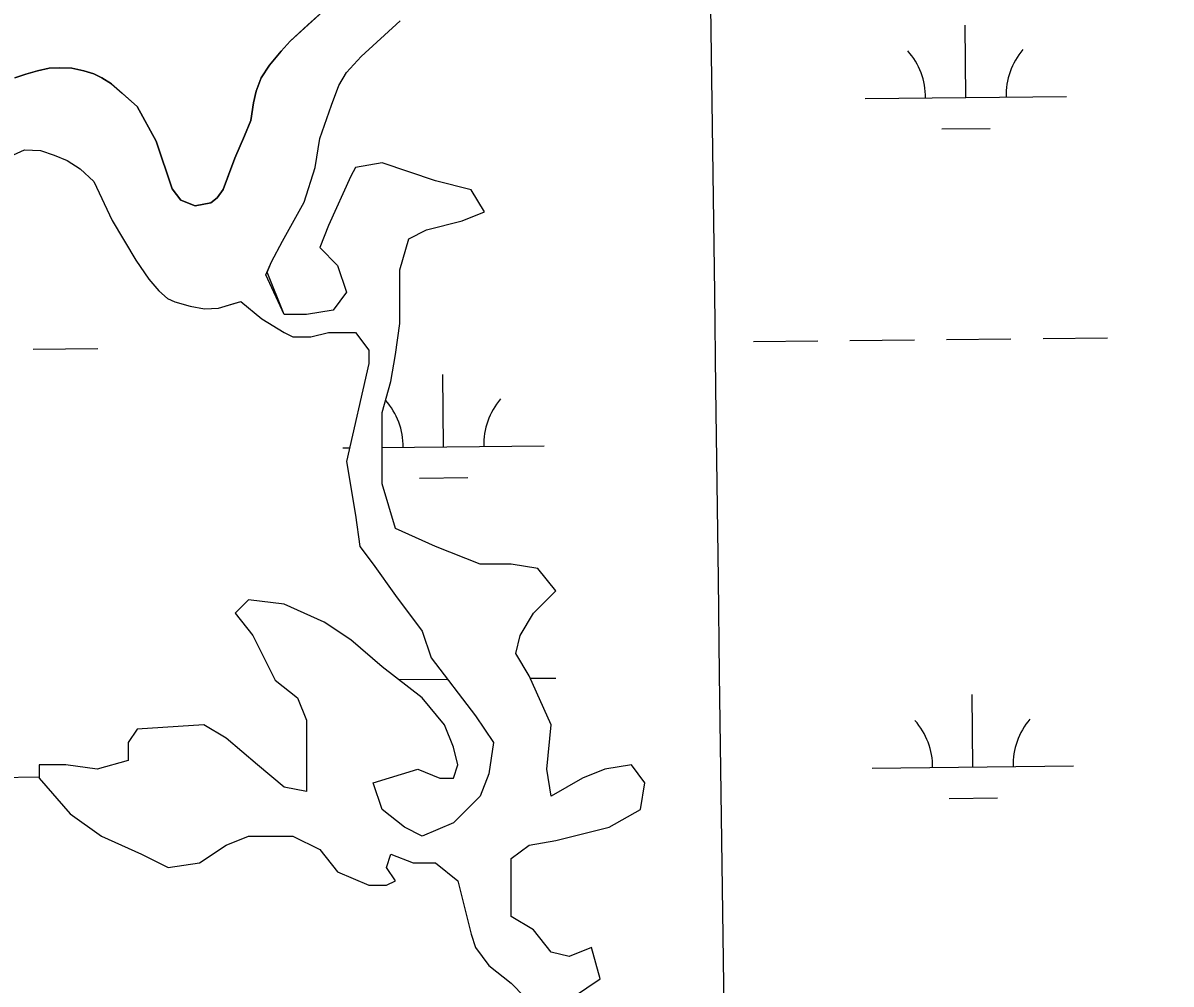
# Model space of a CAD drawing. Extents: x 3734862 to 3772949, y 391520 to 417239.
# Drawn here: x 3757030 to 3757601, y 414076 to 414554 of the extents above; entities that cross this region are included whole.
import ezdxf

# ---------------------------------------------------------------- set-up
doc = ezdxf.new("R2010")
doc.units = 0
for name, color, linetype in [('V-GRID-MAJR', 7, 'Continuous'), ('V-TOPO-SHOR', 7, 'Continuous'), ('V-WETL-SWMP', 7, 'Continuous')]:
    doc.layers.add(name, color=color, linetype=linetype)

msp = doc.modelspace()

# ---------------------------------------------------------------- linework, layer by layer
at = {"layer": 'V-GRID-MAJR'}
msp.add_spline([(3757600.991, 397094.195), (3757521.699, 403151.107), (3757442.364, 409211.393), (3757363.028, 415271.68200000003), (3757362.984, 415275.05)], degree=3, dxfattribs=at)
at = {"layer": 'V-TOPO-SHOR'}
for p, q in [((3757195.578052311, 414481.7929762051), (3757193.3640523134, 414477.36297620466)), ((3757208.8600521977, 414484.0089762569), (3757195.578052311, 414481.7929762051)), ((3757235.4250519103, 414475.14697638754), (3757208.8600521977, 414484.0089762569)), ((3757193.3640523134, 414477.36297620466), (3757182.2950523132, 414452.99397620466)), ((3757253.1360517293, 414470.71697647), (3757235.4250519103, 414475.14697638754)), ((3757259.7770516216, 414459.6399765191), (3757253.1360517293, 414470.71697647)), ((3757248.7080517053, 414455.208976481), (3757259.7770516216, 414459.6399765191)), ((3757182.2950523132, 414452.99397620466), (3757177.8680523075, 414441.9169762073)), ((3757230.9980518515, 414450.7789764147), (3757248.7080517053, 414455.208976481)), ((3757222.1430519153, 414446.34797638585), (3757230.9980518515, 414450.7789764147)), ((3757177.8680523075, 414441.9169762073), (3757186.723052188, 414433.0559762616)), ((3757217.7150518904, 414430.8409763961), (3757222.1430519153, 414446.34797638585)), ((3757186.723052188, 414433.0559762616), (3757191.1500520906, 414419.7639763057)), ((3757217.715051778, 414404.2569764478), (3757217.7150518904, 414430.8409763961)), ((3757160.1580523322, 414408.68697619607), (3757151.09, 414428.331)), ((3757191.1500520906, 414419.7639763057), (3757184.509052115, 414410.902976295)), ((3757134.6265089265, 414413.9833459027), (3757138.599025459, 414415.21890722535)), ((3757138.599025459, 414415.21890722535), (3757149.0892651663, 414406.471033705)), ((3757171.2260522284, 414408.68697624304), (3757160.1580523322, 414408.68697619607)), ((3757184.509052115, 414410.902976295), (3757171.2260522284, 414408.68697624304)), ((3757149.0892651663, 414406.471033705), (3757160.1582618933, 414399.8250456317)), ((3757215.5020517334, 414388.7489764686), (3757217.715051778, 414404.2569764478)), ((3757160.1582618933, 414399.8250456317), (3757164.5852607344, 414397.6100498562)), ((3757164.5852607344, 414397.6100498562), (3757173.440259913, 414397.61005284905)), ((3757173.440259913, 414397.61005284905), (3757182.2952598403, 414399.8250531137)), ((3757182.2952598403, 414399.8250531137), (3757195.578258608, 414399.8250576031)), ((3757195.578258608, 414399.8250576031), (3757202.2192549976, 414390.96407076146)), ((3757202.2192549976, 414390.96407076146), (3757202.219252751, 414384.3180789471)), ((3757202.219252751, 414384.3180789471), (3757191.1502373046, 414335.58013523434)), ((3757213.288051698, 414375.45697648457), (3757215.5020517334, 414388.7489764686)), ((3757208.860051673, 414359.94997649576), (3757213.288051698, 414375.45697648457)), ((3757208.8600515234, 414324.5049765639), (3757208.860051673, 414359.94997649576)), ((3757191.1502373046, 414335.58013523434), (3757195.5782279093, 414308.99616947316)), ((3757215.502051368, 414302.35097663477), (3757208.8600515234, 414324.5049765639)), ((3757195.5782279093, 414308.99616947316), (3757197.7922224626, 414293.4891893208)), ((3757235.4250511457, 414293.48997673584), (3757215.502051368, 414302.35097663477)), ((3757197.7922224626, 414293.4891893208), (3757204.433218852, 414284.62820247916)), ((3757257.5630509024, 414284.62897684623), (3757235.4250511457, 414293.48997673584)), ((3757204.433218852, 414284.62820247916), (3757215.5022125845, 414269.12022532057)), ((3757273.0590507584, 414284.628976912), (3757257.5630509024, 414284.62897684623)), ((3757286.3420506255, 414282.41297697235), (3757273.0590507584, 414284.628976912)), ((3757295.197050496, 414271.336977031), (3757286.3420506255, 414282.41297697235)), ((3757284.128050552, 414260.2599770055), (3757295.197050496, 414271.336977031)), ((3757142.448218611, 414266.90520335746), (3757135.806216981, 414260.25920929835)), ((3757160.15821622, 414264.6902120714), (3757142.448218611, 414266.90520335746)), ((3757180.081211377, 414255.8282297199), (3757160.15821622, 414264.6902120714)), ((3757215.5022125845, 414269.12022532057), (3757228.784205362, 414251.39825163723)), ((3757135.806216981, 414260.25920929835), (3757144.661212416, 414249.1822259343)), ((3757277.4870505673, 414249.1829769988), (3757284.128050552, 414260.2599770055)), ((3757193.36420715, 414246.9672451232), (3757180.081211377, 414255.8282297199)), ((3757144.661212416, 414249.1822259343), (3757155.7302039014, 414227.0292569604)), ((3757208.8602012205, 414233.675266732), (3757193.36420715, 414246.9672451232)), ((3757228.784205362, 414251.39825163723), (3757233.2122004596, 414238.1062695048)), ((3757275.2730505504, 414240.32197700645), (3757277.4870505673, 414249.1829769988)), ((3757233.2122004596, 414238.1062695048), (3757255.349188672, 414209.30631245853)), ((3757281.9140504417, 414229.24497705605), (3757275.2730505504, 414240.32197700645)), ((3757228.784194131, 414218.1682925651), (3757208.8602012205, 414233.675266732)), ((3757155.7302039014, 414227.0292569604), (3757166.79919988, 414218.1682716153)), ((3757292.983050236, 414204.87697714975), (3757281.9140504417, 414229.24497705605)), ((3757166.79919988, 414218.1682716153), (3757171.2261957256, 414207.09128675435)), ((3757239.853188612, 414204.8763126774), (3757228.784194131, 414218.1682925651)), ((3757171.2261957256, 414207.09128675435), (3757171.2261837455, 414171.6463304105)), ((3757255.349188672, 414209.30631245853), (3757264.2041833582, 414196.01433182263)), ((3757087.10420203, 414202.66026377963), (3757082.6762001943, 414196.01427046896)), ((3757120.3101996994, 414204.87627227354), (3757087.10420203, 414202.66026377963)), ((3757131.3791964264, 414198.23028420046), (3757120.3101996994, 414204.87627227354)), ((3757244.2811844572, 414193.799327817), (3757239.853188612, 414204.8763126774)), ((3757290.7690501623, 414182.7239771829), (3757292.983050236, 414204.87697714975)), ((3757082.6762001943, 414196.01427046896), (3757082.6761972, 414187.15328138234)), ((3757146.8751904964, 414184.93830580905), (3757131.3791964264, 414198.23028420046)), ((3757264.2041833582, 414196.01433182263), (3757261.9911783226, 414180.50735017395)), ((3757246.494181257, 414184.93833947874), (3757244.2811844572, 414193.799327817)), ((3757038.4012005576, 414184.9382691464), (3757038.4011983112, 414178.2922773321)), ((3757051.6831993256, 414184.9382736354), (3757038.4012005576, 414184.9382691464)), ((3757067.1801971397, 414182.7232816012), (3757051.6831993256, 414184.9382736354)), ((3757082.6761972, 414187.15328138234), (3757067.1801971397, 414182.7232816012)), ((3757160.158185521, 414173.8613239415), (3757146.8751904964, 414184.93830580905)), ((3757244.2811792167, 414178.2923469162), (3757246.494181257, 414184.93833947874)), ((3757332.8310497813, 414184.9389773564), (3757319.5480498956, 414182.7239773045)), ((3757339.472049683, 414176.0779774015), (3757332.8310497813, 414184.9389773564)), ((3757204.433182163, 414176.0773361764), (3757226.570182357, 414182.7233354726)), ((3757226.570182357, 414182.7233354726), (3757237.639179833, 414178.29234467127)), ((3757261.9911783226, 414180.50735017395), (3757257.56317499, 414169.4313623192)), ((3757292.983050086, 414169.43197721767), (3757290.7690501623, 414182.7239771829)), ((3757319.5480498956, 414182.7239773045), (3757308.4800499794, 414178.2929772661)), ((3757038.4011983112, 414178.2922773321), (3757053.897190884, 414160.56930439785)), ((3757171.2261837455, 414171.6463304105), (3757160.158185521, 414173.8613239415)), ((3757208.8601772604, 414162.785354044), (3757204.433182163, 414176.0773361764)), ((3757237.639179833, 414178.29234467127), (3757244.2811792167, 414178.2923469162)), ((3757308.4800499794, 414178.2929772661), (3757292.983050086, 414169.43197721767)), ((3757337.2580496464, 414162.78597741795), (3757339.472049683, 414176.0779774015)), ((3757257.56317499, 414169.4313623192), (3757244.2811717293, 414156.1393742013)), ((3757219.929173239, 414153.9233687), (3757208.8601772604, 414162.785354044)), ((3757321.762049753, 414153.92397736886), (3757337.2580496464, 414162.78597741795)), ((3757053.897190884, 414160.56930439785), (3757069.3941857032, 414149.4933232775)), ((3757244.2811717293, 414156.1393742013), (3757228.78417092, 414149.4933771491)), ((3757228.78417092, 414149.4933771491), (3757219.929173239, 414153.9233687)), ((3757295.1970499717, 414147.27797726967), (3757321.762049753, 414153.92397736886)), ((3757069.3941857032, 414149.4933232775), (3757089.317180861, 414140.63134092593)), ((3757118.096176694, 414136.2013561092), (3757131.3791784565, 414145.06234968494)), ((3757131.3791784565, 414145.06234968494), (3757142.4481789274, 414149.4933479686)), ((3757142.4481789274, 414149.4933479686), (3757164.5851768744, 414149.4933554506)), ((3757164.5851768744, 414149.4933554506), (3757177.868173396, 414142.8473681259)), ((3757273.0590501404, 414138.41697719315), (3757281.914050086, 414145.06297721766)), ((3757281.914050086, 414145.06297721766), (3757295.1970499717, 414147.27797726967)), ((3757089.317180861, 414140.63134092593), (3757102.6001773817, 414133.98535360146)), ((3757177.868173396, 414142.8473681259), (3757186.723168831, 414131.77038476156)), ((3757211.0741673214, 414133.9853902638), (3757213.288169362, 414140.6313828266)), ((3757213.288169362, 414140.6313828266), (3757224.357166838, 414136.20139202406)), ((3757273.0590500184, 414109.61797724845), (3757273.0590501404, 414138.41697719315)), ((3757102.6001773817, 414133.98535360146), (3757118.096176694, 414136.2013561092)), ((3757215.502164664, 414127.339399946), (3757211.0741673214, 414133.9853902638)), ((3757224.357166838, 414136.20139202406), (3757235.4251658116, 414136.2013957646)), ((3757235.4251658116, 414136.2013957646), (3757246.49416179, 414127.3394104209)), ((3757186.723168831, 414131.77038476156), (3757202.2191651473, 414125.12439818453)), ((3757211.0741643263, 414125.1244011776), (3757215.502164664, 414127.339399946)), ((3757246.49416179, 414127.3394104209), (3757253.1361521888, 414100.7554454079)), ((3757202.2191651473, 414125.12439818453), (3757211.0741643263, 414125.1244011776)), ((3757284.1280498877, 414102.97197730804), (3757273.0590500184, 414109.61797724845)), ((3757253.1361521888, 414100.7554454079), (3757255.3491497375, 414094.10945434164)), ((3757292.9830497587, 414091.89497736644), (3757284.1280498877, 414102.97197730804)), ((3757255.3491497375, 414094.10945434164), (3757261.991146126, 414085.2484675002)), ((3757312.9070495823, 414094.1099774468), (3757301.8380496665, 414089.67997740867)), ((3757317.3350494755, 414078.60297749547), (3757312.9070495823, 414094.1099774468)), ((3757301.8380496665, 414089.67997740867), (3757292.9830497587, 414091.89497736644)), ((3757261.991146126, 414085.2484675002), (3757273.0591421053, 414076.3874821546)), ((3757273.0591421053, 414076.3874821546), (3757279.701139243, 414069.74149258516)), ((3757304.052049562, 414069.7419774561), (3757317.3350494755, 414078.60297749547))]:
    msp.add_line(p, q, dxfattribs=at)
for points in [[(3757026.373, 414526.25200000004), (3757031.825, 414528.044), (3757037.668, 414529.836), (3757043.316, 414531.042), (3757048.387, 414531.272), (3757054.631, 414531.116), (3757060.6890000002, 414529.789), (3757065.578, 414528.261), (3757069.492, 414526.33400000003), (3757074.3880000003, 414523.243), (3757079.687, 414518.594), (3757087.143, 414512.01), (3757096.617, 414494.901), (3757104.576, 414471.15), (3757108.903, 414465.521), (3757115.946, 414462.639), (3757123.739, 414464.251), (3757126.846, 414466.61), (3757129.94, 414470.729), (3757132.0500000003, 414476.594), (3757135.693, 414486.373), (3757140.5, 414497.525), (3757143.572, 414505.153), (3757144.883, 414513.941), (3757146.2120000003, 414519.608), (3757148.704, 414526.25800000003), (3757152.9560000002, 414532.529), (3757158.764, 414539.591), (3757163.22, 414544.498), (3757171.949, 414552.552), (3757183.004, 414562.57300000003)], [(3757151.09, 414428.331), (3757153.9760000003, 414434.788), (3757159.372, 414445.163), (3757170.173, 414464.548), (3757175.525, 414481.753), (3757177.968, 414496.206), (3757183.717, 414512.63300000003), (3757187.36, 414522.41000000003), (3757191.221, 414528.873), (3757198.389, 414536.92), (3757217.7830000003, 414554.602)], [(3757005.801, 414479.099), (3757031.09, 414490.57800000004), (3757039.091, 414490.24), (3757045.936, 414487.942), (3757052.3910000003, 414485.253), (3757058.856, 414481.001), (3757065.531, 414474.8), (3757074.63, 414455.348), (3757086.463, 414435.718), (3757092.964, 414426.201), (3757097.879, 414420.378), (3757102.194, 414416.7), (3757105.911, 414414.968), (3757113.536, 414412.871), (3757120.5670000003, 414411.552), (3757127.589, 414411.791), (3757134.6265089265, 414413.9833459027)]]:
    msp.add_lwpolyline(points, dxfattribs=at)
at = {"layer": 'V-WETL-SWMP'}
for p, q in [((3757183.0039756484, 414562.5740110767), (3757163.2199757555, 414544.4970110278)), ((3757198.387975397, 414536.9190111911), (3757217.7839752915, 414554.6030112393)), ((3757498.9857951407, 414516.49706955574), (3757498.6055540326, 414552.4950613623)), ((3757163.2199757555, 414544.4970110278), (3757158.7639757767, 414539.59101101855)), ((3757158.7639757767, 414539.59101101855), (3757152.9559758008, 414532.5290110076)), ((3757152.9559758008, 414532.5290110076), (3757148.7039758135, 414526.25901100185)), ((3757191.2209754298, 414528.8740111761), (3757198.387975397, 414536.9190111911)), ((3757031.824976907, 414528.04301050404), (3757026.372976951, 414526.25201048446)), ((3757037.6669768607, 414529.83601052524), (3757031.824976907, 414528.04301050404)), ((3757043.3169768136, 414531.0430105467), (3757037.6669768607, 414529.836010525)), ((3757048.3879767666, 414531.2710105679), (3757043.3169768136, 414531.04301054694)), ((3757054.6319767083, 414531.1160105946), (3757048.3879767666, 414531.2710105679)), ((3757060.6889766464, 414529.7890106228), (3757054.6319767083, 414531.1160105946)), ((3757065.5769765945, 414528.26001064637), (3757060.6889766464, 414529.7890106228)), ((3757069.49097655, 414526.33401066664), (3757065.5769765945, 414528.26001064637)), ((3757187.359975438, 414522.4100111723), (3757191.2209754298, 414528.8740111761)), ((3757074.3889764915, 414523.2440106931), (3757069.49097655, 414526.33401066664)), ((3757087.1429763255, 414512.01001076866), (3757074.388976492, 414523.24401069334)), ((3757148.703975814, 414526.2590110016), (3757146.2109758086, 414519.60901100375)), ((3757183.715975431, 414512.63201117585), (3757187.359975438, 414522.4100111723)), ((3757146.2109758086, 414519.60901100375), (3757144.881975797, 414513.94201100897)), ((3757448.9885844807, 414515.96895669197), (3757548.983005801, 414517.0251824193)), ((3757096.617976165, 414494.9020108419), (3757087.1429763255, 414512.01001076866)), ((3757144.881975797, 414513.94201100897), (3757143.571975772, 414505.15401102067)), ((3757177.9689754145, 414496.20601118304), (3757183.715975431, 414512.63201117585)), ((3757143.571975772, 414505.15401102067), (3757140.4999757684, 414497.5250110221)), ((3757487.1494507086, 414500.9401832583), (3757511.148111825, 414501.19367743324)), ((3757104.5749759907, 414471.150010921), (3757096.617976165, 414494.9020108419)), ((3757140.4999757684, 414497.5250110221), (3757135.693975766, 414486.3730110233)), ((3757175.524975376, 414481.7520112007), (3757177.968975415, 414496.20601118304)), ((3757135.693975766, 414486.3730110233), (3757129.9409757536, 414470.728011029)), ((3757170.1729753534, 414464.5480112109), (3757175.524975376, 414481.7520112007)), ((3757195.5780523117, 414481.7929762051), (3757193.364052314, 414477.36297620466)), ((3757208.8600521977, 414484.0089762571), (3757195.5780523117, 414481.7929762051)), ((3757235.425051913, 414475.14697638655), (3757208.8600521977, 414484.0089762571)), ((3757193.364052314, 414477.36297620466), (3757182.2950523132, 414452.99397620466)), ((3757253.1360517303, 414470.71697647), (3757235.425051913, 414475.1469763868)), ((3757108.9039759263, 414465.5200109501), (3757104.5749759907, 414471.150010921)), ((3757129.9409757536, 414470.728011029), (3757126.8459757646, 414466.611011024)), ((3757259.7770516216, 414459.6399765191), (3757253.13605173, 414470.7169764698)), ((3757115.9459758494, 414462.6390109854), (3757108.9039759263, 414465.52001094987)), ((3757123.7399757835, 414464.25001101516), (3757115.9459758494, 414462.6390109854)), ((3757126.8459757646, 414466.611011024), (3757123.7399757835, 414464.25001101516)), ((3757159.3719753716, 414445.1640112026), (3757170.1729753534, 414464.5480112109)), ((3757248.7080517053, 414455.208976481), (3757259.7770516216, 414459.6399765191)), ((3757182.2950523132, 414452.99397620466), (3757177.8680523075, 414441.9169762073)), ((3757230.9980518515, 414450.7789764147), (3757248.7080517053, 414455.208976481)), ((3757222.1430519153, 414446.34797638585), (3757230.9980518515, 414450.7789764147)), ((3757153.975975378, 414434.78801119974), (3757159.3719753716, 414445.1640112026)), ((3757177.8680523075, 414441.9169762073), (3757186.723052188, 414433.0559762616)), ((3757217.7150518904, 414430.8409763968), (3757222.1430519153, 414446.34797638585)), ((3757151.7320524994, 414429.76697612), (3757153.975975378, 414434.78801119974)), ((3757160.1580523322, 414408.68697619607), (3757151.7320524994, 414429.76697612)), ((3757186.723052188, 414433.0559762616), (3757191.1500520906, 414419.7639763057)), ((3757217.715051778, 414404.2569764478), (3757217.7150518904, 414430.8409763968)), ((3757191.1500520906, 414419.7639763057), (3757184.509052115, 414410.902976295)), ((3757171.226052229, 414408.68697624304), (3757160.1580523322, 414408.68697619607)), ((3757184.509052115, 414410.902976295), (3757171.226052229, 414408.68697624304)), ((3757215.502051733, 414388.7489764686), (3757217.715051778, 414404.2569764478)), ((3757393.4159759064, 414395.3042536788), (3757425.414190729, 414395.6422459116)), ((3757441.4132981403, 414395.8112420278), (3757473.4115129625, 414396.1492342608)), ((3757489.4106203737, 414396.3182303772), (3757521.4088351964, 414396.65622261)), ((3757537.407942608, 414396.8252187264), (3757569.4061574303, 414397.16321095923)), ((3757035.526147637, 414391.5275802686), (3757067.524361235, 414391.8655724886)), ((3757213.288051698, 414375.45697648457), (3757215.502051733, 414388.7489764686)), ((3757239.368549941, 414342.9322437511), (3757238.988308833, 414378.9302355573)), ((3757208.860051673, 414359.94997649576), (3757213.288051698, 414375.45697648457)), ((3757208.8600515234, 414324.5049765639), (3757208.860051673, 414359.94997649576)), ((3757189.3695219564, 414342.40780499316), (3757192.708900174, 414342.44307833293)), ((3757208.8600516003, 414342.60998716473), (3757289.3657606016, 414343.46035661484)), ((3757227.5322055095, 414327.3753574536), (3757251.5308666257, 414327.6288516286)), ((3757215.502051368, 414302.35097663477), (3757208.8600515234, 414324.5049765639)), ((3757235.4250511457, 414293.48997673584), (3757215.502051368, 414302.35097663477)), ((3757257.5630509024, 414284.62897684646), (3757235.4250511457, 414293.48997673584)), ((3757273.0590507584, 414284.628976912), (3757257.5630509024, 414284.62897684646)), ((3757286.3420506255, 414282.41297697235), (3757273.0590507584, 414284.628976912)), ((3757295.197050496, 414271.336977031), (3757286.3420506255, 414282.41297697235)), ((3757284.128050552, 414260.2599770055), (3757295.197050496, 414271.336977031)), ((3757277.4870505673, 414249.1829769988), (3757284.128050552, 414260.2599770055)), ((3757275.2730505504, 414240.32197700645), (3757277.4870505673, 414249.1829769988)), ((3757281.9140504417, 414229.24497705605), (3757275.2730505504, 414240.32197700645)), ((3757217.099781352, 414227.2623475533), (3757241.3504503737, 414227.5185036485)), ((3757292.983050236, 414204.8769771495), (3757281.9140504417, 414229.24497705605)), ((3757282.5025474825, 414227.9494222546), (3757295.1767264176, 414228.08329766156)), ((3757502.499592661, 414183.8406272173), (3757502.119351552, 414219.8386190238)), ((3757290.7690501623, 414182.7239771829), (3757292.983050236, 414204.8769771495)), ((3757332.8310497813, 414184.9389773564), (3757319.5480498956, 414182.7239773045)), ((3757339.4720496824, 414176.0779774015), (3757332.8310497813, 414184.9389773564)), ((3757452.502382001, 414183.31251435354), (3757552.496803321, 414184.36874008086)), ((3756985.0335452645, 414178.3785061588), (3757038.401198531, 414178.9422204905)), ((3757292.983050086, 414169.43197721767), (3757290.7690501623, 414182.7239771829)), ((3757319.5480498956, 414182.7239773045), (3757308.4800499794, 414178.2929772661)), ((3757308.4800499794, 414178.2929772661), (3757292.983050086, 414169.43197721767)), ((3757337.2580496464, 414162.7859774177), (3757339.4720496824, 414176.0779774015)), ((3757490.663248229, 414168.28374091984), (3757514.661909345, 414168.5372350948)), ((3757321.762049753, 414153.9239773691), (3757337.2580496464, 414162.7859774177)), ((3757295.1970499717, 414147.27797726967), (3757321.762049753, 414153.9239773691)), ((3757273.0590501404, 414138.41697719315), (3757281.914050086, 414145.06297721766)), ((3757281.914050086, 414145.06297721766), (3757295.1970499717, 414147.27797726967)), ((3757273.0590500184, 414109.61797724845), (3757273.0590501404, 414138.41697719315)), ((3757284.1280498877, 414102.97197730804), (3757273.0590500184, 414109.61797724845)), ((3757292.9830497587, 414091.89497736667), (3757284.1280498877, 414102.97197730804)), ((3757312.9070495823, 414094.1099774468), (3757301.8380496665, 414089.67997740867)), ((3757317.3350494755, 414078.60297749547), (3757312.9070495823, 414094.1099774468)), ((3757301.8380496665, 414089.67997740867), (3757292.9830497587, 414091.89497736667)), ((3757304.0520495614, 414069.7419774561), (3757317.3350494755, 414078.60297749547))]:
    msp.add_line(p, q, dxfattribs=at)
for points in [[(3757005.801, 414479.099), (3757031.09, 414490.57800000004), (3757039.092, 414490.239), (3757045.935, 414487.942), (3757052.3910000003, 414485.25200000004), (3757058.8570000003, 414481.001), (3757065.531, 414474.80100000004), (3757074.631, 414455.349), (3757086.463, 414435.719), (3757092.963, 414426.201), (3757097.878, 414420.379), (3757102.194, 414416.7), (3757105.912, 414414.968), (3757113.535, 414412.871), (3757120.5670000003, 414411.55100000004), (3757127.59, 414411.791), (3757138.599, 414415.219), (3757149.089, 414406.472), (3757160.1580000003, 414399.826), (3757164.585, 414397.61100000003), (3757173.44, 414397.61100000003), (3757182.295, 414399.826), (3757195.578, 414399.826), (3757202.219, 414390.965), (3757202.219, 414384.319), (3757191.15, 414335.581), (3757195.578, 414308.99700000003), (3757197.792, 414293.49), (3757204.433, 414284.629), (3757215.502, 414269.121), (3757228.784, 414251.39900000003)], [(3757228.784, 414251.39900000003), (3757233.2120000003, 414238.107), (3757255.349, 414209.30700000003), (3757264.204, 414196.015), (3757261.991, 414180.50800000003), (3757257.563, 414169.43200000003), (3757244.281, 414156.14), (3757228.784, 414149.494), (3757219.929, 414153.924), (3757208.86, 414162.786), (3757204.433, 414176.07800000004), (3757226.5700000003, 414182.724), (3757237.639, 414178.293), (3757244.281, 414178.293), (3757246.494, 414184.939), (3757244.281, 414193.8), (3757239.853, 414204.87700000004), (3757228.784, 414218.169), (3757208.86, 414233.67600000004), (3757193.364, 414246.968), (3757180.0810000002, 414255.829), (3757160.1580000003, 414264.691), (3757142.448, 414266.906), (3757135.806, 414260.26), (3757144.661, 414249.183), (3757155.73, 414227.03), (3757166.799, 414218.169), (3757171.2260000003, 414207.092), (3757171.2260000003, 414171.647), (3757160.1580000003, 414173.862), (3757146.875, 414184.939), (3757131.379, 414198.231), (3757120.31, 414204.87700000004), (3757087.1040000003, 414202.661), (3757082.676, 414196.015), (3757082.676, 414187.154), (3757067.18, 414182.724), (3757051.683, 414184.939), (3757038.401, 414184.939), (3757038.401, 414178.293), (3757053.897, 414160.57), (3757069.394, 414149.494), (3757089.3170000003, 414140.632), (3757102.6, 414133.98600000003), (3757118.096, 414136.202), (3757131.379, 414145.063), (3757142.448, 414149.494), (3757164.585, 414149.494), (3757177.8680000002, 414142.848), (3757186.723, 414131.771), (3757202.219, 414125.125), (3757211.074, 414125.125), (3757215.502, 414127.34), (3757211.074, 414133.98600000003), (3757213.288, 414140.632), (3757224.3570000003, 414136.202), (3757235.4250000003, 414136.202), (3757246.494, 414127.34), (3757253.136, 414100.756), (3757255.349, 414094.11), (3757261.991, 414085.249), (3757273.059, 414076.38800000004), (3757279.701, 414069.742)]]:
    msp.add_lwpolyline(points, dxfattribs=at)
for centre, radius, start, end in [((3757443.7409258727, 414516.38835614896), 35.24628790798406, 359.83336395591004, 41.377022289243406), ((3757554.220634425, 414517.5553363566), 35.24628790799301, 139.8333609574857, 181.37701929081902), ((3757294.603389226, 414343.99051055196), 35.24628790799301, 139.8333609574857, 181.37701929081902), ((3757184.1236806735, 414342.82353034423), 35.24628790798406, 359.83336395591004, 41.282765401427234), ((3757447.254723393, 414183.7319138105), 35.24628790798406, 359.83336395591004, 41.377022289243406), ((3757557.734431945, 414184.8988940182), 35.24628790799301, 139.8333609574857, 181.37701929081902)]:
    msp.add_arc(centre, radius, start, end, dxfattribs=at)

doc.saveas('drawing.dxf')
